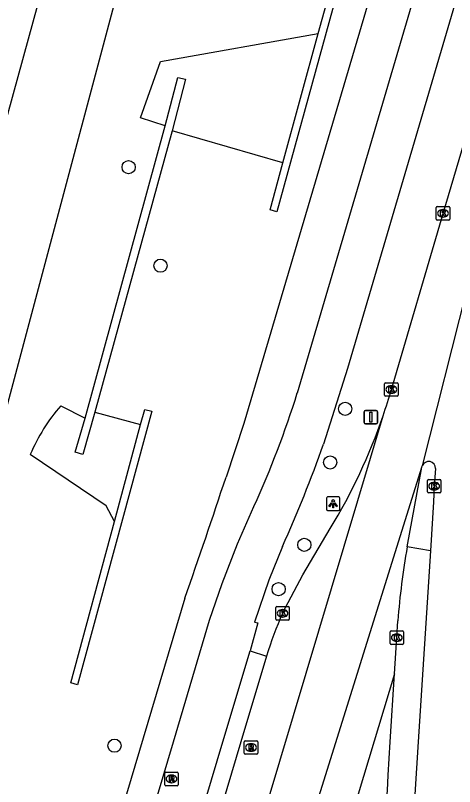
# Model space of a CAD drawing. Extents: x 159822 to 160765, y 380693 to 381634.
# Drawn here: x 160432.9 to 160465.5, y 380996.7 to 381053.9 of the extents above; entities that cross this region are included whole.
import ezdxf

# ---------------------------------------------------------------- set-up
doc = ezdxf.new("R2010")
doc.units = 0
for name, color, linetype in [('IMGEO_Boom', 7, 'Continuous'), ('IMGEO_Fietspad_gesloten', 7, 'Continuous'), ('IMGEO_Grasland_overig', 7, 'Continuous'), ('IMGEO_Kolk', 7, 'Continuous'), ('IMGEO_Lichtpunt', 7, 'Continuous'), ('IMGEO_Muur', 7, 'Continuous'), ('IMGEO_Pand', 7, 'Continuous'), ('IMGEO_Rijbaan_regionaal_gesloten', 7, 'Continuous'), ('IMGEO_Rioolput', 7, 'Continuous'), ('IMGEO_Verkeersbordpaal', 7, 'Continuous'), ('IMGEO_Verkeerseiland_open', 7, 'Continuous'), ('IMGEO_Voetpad_open', 7, 'Continuous')]:
    doc.layers.add(name, color=color, linetype=linetype)

msp = doc.modelspace()

# ---------------------------------------------------------------- linework, layer by layer
at = {"layer": 'IMGEO_Boom'}
for centre in [(160441.345, 381042.651), (160443.701, 381035.341), (160457.4, 381024.717), (160456.292, 381020.743), (160454.375, 381014.625), (160452.471, 381011.336), (160440.299, 380999.722)]:
    msp.add_circle(centre, 0.489, dxfattribs=at)
at = {"layer": 'IMGEO_Fietspad_gesloten'}
for points in [[(160453.856, 381025.913), (160487.572, 381140.397), (160489.508, 381146.96)], [(160492.421, 381146.083), (160490.171, 381138.451), (160457.589, 381027.726), (160455.791, 381022.103)], [(160421.756, 380929.632), (160421.998, 380930.129), (160423.044, 380932.278), (160424, 380934.038), (160425.296, 380936.759), (160426.108, 380938.6), (160426.813, 380940.474), (160427.763, 380943.321), (160444.659, 381000), (160447.353, 381009.038), (160448.292, 381011.77), (160449.427, 381014.696), (160450.637, 381017.472)], [(160452.748, 381014.512), (160451.738, 381011.998), (160450.688, 381008.899), (160450.925, 381008.841), (160450.353, 381006.75)], [(160430.556, 380940.447), (160448.338, 381000), (160450.353, 381006.75)]]:
    msp.add_lwpolyline(points, dxfattribs=at)
for centre, radius, start, end in [((160384.644, 381047.473), 72.492, 335.5531, 342.69791), ((160367.159, 381053.227), 93.938, 335.66079, 340.65052)]:
    msp.add_arc(centre, radius, start, end, dxfattribs=at)
at = {"layer": 'IMGEO_Grasland_overig'}
for points in [[(160446.65, 381078.716), (160429.009, 381012.569)], [(160444.057, 381045.715), (160442.233, 381046.317), (160443.715, 381050.509), (160455.402, 381052.58)], [(160452.78, 381042.972), (160444.566, 381045.362)], [(160436.307, 381024.954), (160438.11, 381024.036)], [(160438.83, 381024.464), (160442.233, 381023.556)], [(160440.286, 381016.347), (160439.671, 381017.51), (160434.051, 381021.325)]]:
    msp.add_lwpolyline(points, dxfattribs=at)
msp.add_arc((160446.598, 381016.041), 13.614, 139.1032, 157.1617, dxfattribs=at)
at = {"layer": 'IMGEO_Kolk'}
for p, q in [((160464.158, 381038.803), (160464.158, 381039.655)), ((160464.233, 381039.729), (160465.085, 381039.729)), ((160465.159, 381039.655), (160465.159, 381038.803)), ((160464.669, 381038.949), (160464.644, 381038.949)), ((160464.646, 381039.509), (160464.671, 381039.509)), ((160465.085, 381038.729), (160464.233, 381038.729)), ((160460.329, 381025.733), (160460.329, 381026.585)), ((160460.404, 381026.659), (160461.256, 381026.659)), ((160460.817, 381026.439), (160460.842, 381026.439)), ((160461.33, 381026.585), (160461.33, 381025.733)), ((160460.84, 381025.879), (160460.815, 381025.879)), ((160461.256, 381025.659), (160460.404, 381025.659)), ((160463.508, 381018.553), (160463.508, 381019.405)), ((160463.583, 381019.479), (160464.435, 381019.479)), ((160463.996, 381019.259), (160464.021, 381019.259)), ((160464.509, 381019.405), (160464.509, 381018.553)), ((160464.435, 381018.479), (160463.583, 381018.479)), ((160464.019, 381018.699), (160463.994, 381018.699)), ((160452.26, 381009.119), (160452.26, 381009.971)), ((160452.335, 381010.045), (160453.187, 381010.045)), ((160452.748, 381009.825), (160452.773, 381009.825)), ((160453.261, 381009.971), (160453.261, 381009.119)), ((160452.771, 381009.265), (160452.746, 381009.265)), ((160453.187, 381009.045), (160452.335, 381009.045)), ((160460.735, 381007.313), (160460.735, 381008.165)), ((160460.81, 381008.239), (160461.662, 381008.239)), ((160461.736, 381008.165), (160461.736, 381007.313)), ((160461.223, 381008.019), (160461.248, 381008.019)), ((160461.662, 381007.239), (160460.81, 381007.239)), ((160461.246, 381007.459), (160461.221, 381007.459))]:
    msp.add_line(p, q, dxfattribs=at)
for points in [[(160464.158, 381038.803), (160464.158, 381039.655)], [(160464.233, 381039.729), (160465.085, 381039.729)], [(160465.159, 381039.655), (160465.159, 381038.803)], [(160464.479, 381039.429), (160464.602, 381039.429), (160464.602, 381039.278), (160464.732, 381039.429), (160464.896, 381039.429), (160464.75, 381039.278), (160464.903, 381039.029), (160464.751, 381039.029), (160464.666, 381039.193), (160464.602, 381039.126), (160464.602, 381039.029), (160464.479, 381039.029), (160464.479, 381039.429)], [(160465.085, 381038.729), (160464.233, 381038.729)], [(160460.329, 381025.733), (160460.329, 381026.585)], [(160460.404, 381026.659), (160461.256, 381026.659)], [(160460.65, 381026.359), (160460.773, 381026.359), (160460.773, 381026.208), (160460.903, 381026.359), (160461.067, 381026.359), (160460.921, 381026.208), (160461.074, 381025.959), (160460.922, 381025.959), (160460.837, 381026.123), (160460.773, 381026.056), (160460.773, 381025.959), (160460.65, 381025.959), (160460.65, 381026.359)], [(160461.33, 381026.585), (160461.33, 381025.733)], [(160461.256, 381025.659), (160460.404, 381025.659)], [(160463.508, 381018.553), (160463.508, 381019.405)], [(160463.583, 381019.479), (160464.435, 381019.479)], [(160463.829, 381019.179), (160463.952, 381019.179), (160463.952, 381019.028), (160464.082, 381019.179), (160464.246, 381019.179), (160464.1, 381019.028), (160464.253, 381018.779), (160464.101, 381018.779), (160464.016, 381018.943), (160463.952, 381018.876), (160463.952, 381018.779), (160463.829, 381018.779), (160463.829, 381019.179)], [(160464.509, 381019.405), (160464.509, 381018.553)], [(160464.435, 381018.479), (160463.583, 381018.479)], [(160452.26, 381009.119), (160452.26, 381009.971)], [(160452.335, 381010.045), (160453.187, 381010.045)], [(160453.261, 381009.971), (160453.261, 381009.119)], [(160452.581, 381009.745), (160452.704, 381009.745), (160452.704, 381009.594), (160452.834, 381009.745), (160452.998, 381009.745), (160452.852, 381009.594), (160453.005, 381009.345), (160452.853, 381009.345), (160452.768, 381009.509), (160452.704, 381009.442), (160452.704, 381009.345), (160452.581, 381009.345), (160452.581, 381009.745)], [(160453.187, 381009.045), (160452.335, 381009.045)], [(160460.735, 381007.313), (160460.735, 381008.165)], [(160460.81, 381008.239), (160461.662, 381008.239)], [(160461.736, 381008.165), (160461.736, 381007.313)], [(160461.056, 381007.939), (160461.179, 381007.939), (160461.179, 381007.788), (160461.309, 381007.939), (160461.473, 381007.939), (160461.327, 381007.788), (160461.48, 381007.539), (160461.328, 381007.539), (160461.243, 381007.703), (160461.179, 381007.636), (160461.179, 381007.539), (160461.056, 381007.539), (160461.056, 381007.939)], [(160461.662, 381007.239), (160460.81, 381007.239)]]:
    msp.add_lwpolyline(points, dxfattribs=at)
for centre, start, end in [((160464.235, 381039.653), 91.552, 178.448), ((160464.235, 381039.653), 91.552, 178.448), ((160465.083, 381039.653), 1.552, 88.448), ((160465.083, 381039.653), 1.552, 88.448), ((160464.235, 381038.805), 181.552, 268.448), ((160464.235, 381038.805), 181.552, 268.448), ((160465.083, 381038.805), 271.552, 358.448), ((160465.083, 381038.805), 271.552, 358.448), ((160460.406, 381026.583), 91.552, 178.448), ((160460.406, 381026.583), 91.552, 178.448), ((160461.254, 381026.583), 1.552, 88.448), ((160461.254, 381026.583), 1.552, 88.448), ((160460.406, 381025.735), 181.552, 268.448), ((160460.406, 381025.735), 181.552, 268.448), ((160461.254, 381025.735), 271.552, 358.448), ((160461.254, 381025.735), 271.552, 358.448), ((160463.585, 381019.403), 91.552, 178.448), ((160463.585, 381019.403), 91.552, 178.448), ((160464.433, 381019.403), 1.552, 88.448), ((160464.433, 381019.403), 1.552, 88.448), ((160463.585, 381018.555), 181.552, 268.448), ((160463.585, 381018.555), 181.552, 268.448), ((160464.433, 381018.555), 271.552, 358.448), ((160464.433, 381018.555), 271.552, 358.448), ((160452.337, 381009.969), 91.552, 178.448), ((160452.337, 381009.969), 91.552, 178.448), ((160453.185, 381009.969), 1.552, 88.448), ((160453.185, 381009.969), 1.552, 88.448), ((160452.337, 381009.121), 181.552, 268.448), ((160452.337, 381009.121), 181.552, 268.448), ((160453.185, 381009.121), 271.552, 358.448), ((160453.185, 381009.121), 271.552, 358.448), ((160460.812, 381008.163), 91.552, 178.448), ((160460.812, 381008.163), 91.552, 178.448), ((160461.66, 381008.163), 1.552, 88.448), ((160461.66, 381008.163), 1.552, 88.448), ((160460.812, 381007.315), 181.552, 268.448), ((160460.812, 381007.315), 181.552, 268.448), ((160461.66, 381007.315), 271.552, 358.448), ((160461.66, 381007.315), 271.552, 358.448)]:
    msp.add_arc(centre, 0.0765, start, end, dxfattribs=at)
for centre, major_axis, ratio, start_param, end_param in [((160464.645, 381039.229), (-0.387, 0.002), 0.722429, 4.712389, 7.853982), ((160464.67, 381039.229), (-0.39, 0.002), 0.717154, 1.570796, 4.712389), ((160460.816, 381026.159), (-0.387, 0.002), 0.722429, 4.712389, 7.853982), ((160460.841, 381026.159), (-0.39, 0.002), 0.717154, 1.570796, 4.712389), ((160463.995, 381018.979), (-0.387, 0.002), 0.722429, 4.712389, 7.853982), ((160464.02, 381018.979), (-0.39, 0.002), 0.717154, 1.570796, 4.712389), ((160452.747, 381009.545), (-0.387, 0.002), 0.722429, 4.712389, 7.853982), ((160452.772, 381009.545), (-0.39, 0.002), 0.717154, 1.570796, 4.712389), ((160461.222, 381007.739), (-0.387, 0.002), 0.722429, 4.712389, 7.853982), ((160461.247, 381007.739), (-0.39, 0.002), 0.717154, 1.570796, 4.712389)]:
    msp.add_ellipse(centre, major_axis=major_axis, ratio=ratio, start_param=start_param, end_param=end_param, dxfattribs=at)
at = {"layer": 'IMGEO_Lichtpunt'}
for p, q in [((160456.009, 381018.085), (160456.009, 381017.278)), ((160456.009, 381018.085), (160456.009, 381017.278)), ((160456.911, 381018.18), (160456.103, 381018.18)), ((160456.911, 381018.18), (160456.103, 381018.18)), ((160457.005, 381017.278), (160457.005, 381018.085)), ((160457.005, 381017.278), (160457.005, 381018.085)), ((160456.103, 381017.184), (160456.911, 381017.184)), ((160456.103, 381017.184), (160456.911, 381017.184))]:
    msp.add_line(p, q, dxfattribs=at)
for points in [[(160456.383, 381017.749), (160456.422, 381017.721), (160456.234, 381017.459), (160456.196, 381017.486), (160456.383, 381017.749)], [(160456.485, 381017.701), (160456.532, 381017.701), (160456.532, 381017.379), (160456.485, 381017.379), (160456.485, 381017.701)], [(160456.595, 381017.721), (160456.633, 381017.748), (160456.82, 381017.486), (160456.781, 381017.458), (160456.595, 381017.721)]]:
    msp.add_lwpolyline(points, dxfattribs=at)
msp.add_circle((160456.508, 381017.883), 0.0994, dxfattribs=at)
for centre, start, end in [((160456.103, 381018.085), 90, 180), ((160456.103, 381018.085), 90, 180), ((160456.911, 381018.085), 0, 90), ((160456.911, 381018.085), 0, 90), ((160456.103, 381017.278), 180, 270), ((160456.103, 381017.278), 180, 270), ((160456.911, 381017.278), 270, 0), ((160456.911, 381017.278), 270, 360)]:
    msp.add_arc(centre, 0.0946, start, end, dxfattribs=at)
at = {"layer": 'IMGEO_Muur'}
for points in [[(160459.636, 381067.904), (160460.434, 381070.793), (160460.947, 381070.658), (160452.333, 381039.349), (160451.831, 381039.49), (160452.78, 381042.972)], [(160455.402, 381052.58), (160457.106, 381058.705)], [(160452.78, 381042.972), (160455.402, 381052.58)], [(160444.057, 381045.715), (160444.99, 381049.315), (160445.554, 381049.193), (160444.566, 381045.362)], [(160438.11, 381024.036), (160444.057, 381045.715)], [(160444.566, 381045.362), (160438.83, 381024.464)], [(160442.233, 381023.556), (160442.535, 381024.673), (160443.065, 381024.544), (160437.56, 381004.234), (160437.053, 381004.381), (160440.286, 381016.347)], [(160438.83, 381024.464), (160437.943, 381021.336), (160437.388, 381021.506), (160438.11, 381024.036)], [(160440.286, 381016.347), (160442.233, 381023.556)]]:
    msp.add_lwpolyline(points, dxfattribs=at)
at = {"layer": 'IMGEO_Pand'}
msp.add_lwpolyline([(160457.421, 381102.872), (160448.478, 381105.328), (160448.166, 381104.192), (160404.924, 380946.567), (160400.935, 380947.662)], dxfattribs=at)
at = {"layer": 'IMGEO_Rijbaan_regionaal_gesloten'}
for points in [[(160460.831, 381026.159), (160464.672, 381039.223), (160470.199, 381057.954), (160475.998, 381077.736), (160481.539, 381096.384), (160487.602, 381117.033), (160493.697, 381137.696), (160495.869, 381145.045)], [(160498.994, 381144.105), (160467.995, 381038.925), (160466.4, 381033.511), (160463.127, 381020.484)], [(160431.563, 380928.471), (160460.217, 381024.213)], [(160434.62, 380928.014), (160444.892, 380962.111), (160463.101, 381020.38)], [(160462, 381014.473), (160463.101, 381020.38)], [(160463.101, 381020.38), (160463.127, 381020.484)], [(160464.101, 381020.289), (160464.01, 381018.979), (160463.957, 381017.816), (160463.73, 381014.188)], [(160452.761, 381009.544), (160454.264, 381012.391), (160456.294, 381015.829)], [(160463.73, 381014.188), (160462.816, 381000), (160462.287, 380991.799)], [(160461.067, 381005.062), (160461.235, 381007.739), (160461.31, 381008.986)], [(160451.57, 381006.365), (160449.668, 381000), (160446.12, 380988.129), (160439.986, 380967.488), (160433.854, 380946.94), (160431.774, 380940.203)], [(160461.067, 381005.062), (160437.683, 380927.555)], [(160460.592, 380997.527), (160460.748, 381000), (160461.067, 381005.062)]]:
    msp.add_lwpolyline(points, dxfattribs=at)
for centre, radius, start, end in [((160418.083, 381038.577), 44.516, 341.1752, 343.8018), ((160419.578, 381038.119), 42.953, 328.7387, 341.1101), ((160463.598, 381020.308), 0.503, 357.8742, 159.4833), ((160517.784, 381004.671), 56.638, 170.0343, 175.6309), ((160476.637, 380998.786), 26.187, 155.7454, 163.1781), ((160423.115, 380998.91), 37.502, 344.096, 357.8873)]:
    msp.add_arc(centre, radius, start, end, dxfattribs=at)
at = {"layer": 'IMGEO_Rioolput'}
for p, q in [((160449.992, 381000.086), (160450.844, 381000.086)), ((160449.917, 380999.16), (160449.917, 381000.012)), ((160450.405, 380999.866), (160450.43, 380999.866)), ((160450.918, 381000.012), (160450.918, 380999.16)), ((160450.844, 380999.086), (160449.992, 380999.086)), ((160450.428, 380999.306), (160450.403, 380999.306)), ((160444.099, 380997.754), (160444.951, 380997.754)), ((160444.024, 380996.828), (160444.024, 380997.68)), ((160444.512, 380997.534), (160444.537, 380997.534)), ((160445.025, 380997.68), (160445.025, 380996.828)), ((160444.951, 380996.754), (160444.099, 380996.754)), ((160444.535, 380996.974), (160444.51, 380996.974))]:
    msp.add_line(p, q, dxfattribs=at)
for points in [[(160449.992, 381000.086), (160450.844, 381000.086)], [(160449.917, 380999.16), (160449.917, 381000.012)], [(160450.506, 380999.784), (160450.254, 380999.786), (160450.254, 380999.386)], [(160450.254, 380999.386), (160450.378, 380999.386), (160450.378, 380999.548), (160450.389, 380999.548)], [(160450.432, 380999.705), (160450.378, 380999.705), (160450.378, 380999.624)], [(160450.378, 380999.624), (160450.43, 380999.624)], [(160450.436, 380999.519), (160450.507, 380999.386), (160450.647, 380999.386), (160450.582, 380999.512)], [(160450.918, 381000.012), (160450.918, 380999.16)], [(160450.844, 380999.086), (160449.992, 380999.086)], [(160444.099, 380997.754), (160444.951, 380997.754)], [(160444.024, 380996.828), (160444.024, 380997.68)], [(160444.613, 380997.452), (160444.361, 380997.454), (160444.361, 380997.054)], [(160444.361, 380997.054), (160444.485, 380997.054), (160444.485, 380997.216), (160444.496, 380997.216)], [(160444.539, 380997.373), (160444.485, 380997.373), (160444.485, 380997.292)], [(160444.485, 380997.292), (160444.537, 380997.292)], [(160444.543, 380997.187), (160444.614, 380997.054), (160444.754, 380997.054), (160444.689, 380997.18)], [(160445.025, 380997.68), (160445.025, 380996.828)], [(160444.951, 380996.754), (160444.099, 380996.754)]]:
    msp.add_lwpolyline(points, dxfattribs=at)
for centre, radius, start, end in [((160449.994, 381000.01), 0.0765, 91.552, 178.448), ((160449.994, 381000.01), 0.0765, 91.552, 178.448), ((160450.842, 381000.01), 0.0765, 1.552, 88.448), ((160450.842, 381000.01), 0.0765, 1.552, 88.448), ((160450.388, 380999.495), 0.0533, 26.0293, 88.6989), ((160450.414, 380999.813), 0.19, 274.7715, 282.9687), ((160450.438, 380999.609), 0.0964, 77.0061, 93.1865), ((160450.452, 380999.666), 0.0378, 276.6634, 79.6772), ((160450.505, 380999.674), 0.109, 350.3612, 89.416), ((160450.503, 380999.674), 0.112, 277.5842, 350.9817), ((160450.487, 380999.459), 0.108, 29.5134, 73.7905), ((160449.994, 380999.162), 0.0765, 181.552, 268.448), ((160449.994, 380999.162), 0.0765, 181.552, 268.448), ((160450.842, 380999.162), 0.0765, 271.552, 358.448), ((160450.842, 380999.162), 0.0765, 271.552, 358.448), ((160444.101, 380997.678), 0.0765, 91.552, 178.448), ((160444.101, 380997.678), 0.0765, 91.552, 178.448), ((160444.949, 380997.678), 0.0765, 1.552, 88.448), ((160444.949, 380997.678), 0.0765, 1.552, 88.448), ((160444.495, 380997.163), 0.0533, 26.0293, 88.6989), ((160444.521, 380997.481), 0.19, 274.7715, 282.9687), ((160444.545, 380997.277), 0.0964, 77.0061, 93.1865), ((160444.559, 380997.334), 0.0378, 276.6634, 79.6772), ((160444.612, 380997.342), 0.109, 350.3612, 89.416), ((160444.61, 380997.342), 0.112, 277.5842, 350.9817), ((160444.594, 380997.127), 0.108, 29.5134, 73.7905), ((160444.101, 380996.83), 0.0765, 181.552, 268.448), ((160444.101, 380996.83), 0.0765, 181.552, 268.448), ((160444.949, 380996.83), 0.0765, 271.552, 358.448), ((160444.949, 380996.83), 0.0765, 271.552, 358.448)]:
    msp.add_arc(centre, radius, start, end, dxfattribs=at)
for centre, major_axis, ratio, start_param, end_param in [((160450.404, 380999.586), (-0.387, 0.002), 0.722429, 4.712389, 7.853982), ((160450.429, 380999.586), (-0.39, 0.002), 0.717154, 1.570796, 4.712389), ((160444.511, 380997.254), (-0.387, 0.002), 0.722429, 4.712389, 7.853982), ((160444.536, 380997.254), (-0.39, 0.002), 0.717154, 1.570796, 4.712389)]:
    msp.add_ellipse(centre, major_axis=major_axis, ratio=ratio, start_param=start_param, end_param=end_param, dxfattribs=at)
at = {"layer": 'IMGEO_Verkeersbordpaal'}
for p, q in [((160458.81, 381023.704), (160458.81, 381024.504)), ((160458.81, 381024.504), (160458.81, 381023.704)), ((160458.91, 381024.604), (160459.7, 381024.604)), ((160459.7, 381024.604), (160458.91, 381024.604)), ((160459.8, 381024.504), (160459.8, 381023.704)), ((160459.8, 381023.704), (160459.8, 381024.504)), ((160459.7, 381023.604), (160458.91, 381023.604)), ((160458.91, 381023.604), (160459.7, 381023.604))]:
    msp.add_line(p, q, dxfattribs=at)
msp.add_lwpolyline([(160459.23, 381024.479), (160459.38, 381024.479), (160459.38, 381023.729), (160459.23, 381023.729), (160459.23, 381024.479)], dxfattribs=at)
for centre, start, end in [((160458.91, 381024.504), 90, 180), ((160458.91, 381024.504), 90, 180), ((160459.7, 381024.504), 0, 90), ((160459.7, 381024.504), 360, 90), ((160458.91, 381023.704), 180, 270), ((160458.91, 381023.704), 180, 270), ((160459.7, 381023.704), 270, 0), ((160459.7, 381023.704), 270, 0)]:
    msp.add_arc(centre, 0.1, start, end, dxfattribs=at)
at = {"layer": 'IMGEO_Verkeerseiland_open'}
for points in [[(160463.73, 381014.188), (160462, 381014.473)], [(160450.353, 381006.75), (160451.57, 381006.365)]]:
    msp.add_lwpolyline(points, dxfattribs=at)
at = {"layer": 'IMGEO_Voetpad_open'}
for points in [[(160478.644, 381120.991), (160449.899, 381023.628), (160448.566, 381019.654)], [(160445.508, 381010.666), (160426.044, 380945.334), (160424.831, 380939.775)]]:
    msp.add_lwpolyline(points, dxfattribs=at)
msp.add_arc((159960.251, 381180.78), 514.211, 340.68114, 341.73902, dxfattribs=at)

doc.saveas('drawing.dxf')
